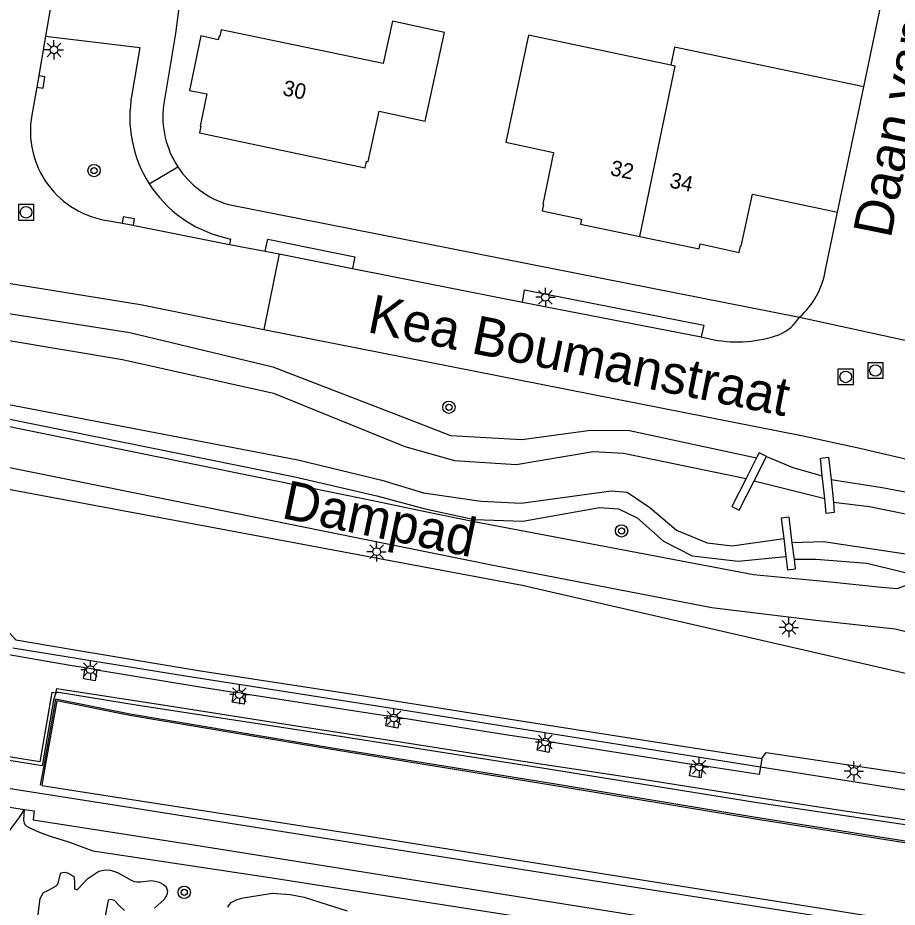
# Model space of a CAD drawing. Extents: x 131000 to 133013, y 393000 to 396501.
# Drawn here: x 132779 to 132836, y 394368.1 to 394425.8 of the extents above; entities that cross this region are included whole.
import ezdxf

# ---------------------------------------------------------------- set-up
doc = ezdxf.new("R2010")
doc.units = 0
for name, color, linetype in [('gg-afsc-hekwerk', 7, 'Continuous'), ('gg-afsc-muur', 7, 'Continuous'), ('gg-anno-huisnummerreeks BGT', 7, 'Continuous'), ('gg-anno-openbare ruimte label', 7, 'Continuous'), ('gg-bbg-hoofdgebouw', 7, 'Continuous'), ('gg-bbg-tussenscheiding', 7, 'Continuous'), ('gg-knt-BGT kruinlijn', 7, 'Continuous'), ('gg-knt-verharding', 7, 'Continuous'), ('gg-kntw-beschoeiing', 7, 'Continuous'), ('gg-kntw-bovenkant insteek waterloop', 7, 'Continuous'), ('gg-kntw-waterlijn', 7, 'Continuous'), ('gt-grn-weggrens', 7, 'Continuous'), ('gt-symb-boom', 7, 'Continuous'), ('gt-symb-kolk', 7, 'Continuous'), ('gt-symb-lichtmast', 7, 'Continuous'), ('gt-symb-rioolschacht', 7, 'Continuous'), ('gx-grn-maaiveld', 7, 'Continuous')]:
    doc.layers.add(name, color=color, linetype=linetype)

# ---------------------------------------------------------------- blocks, each defined once
blk = doc.blocks.new('gt0-RS')
at = {"layer": 'gt-symb-rioolschacht'}
blk.add_lwpolyline([(-0.5, -0.5), (0.5, -0.5), (0.5, 0.5), (-0.5, 0.5)], close=True, dxfattribs=at)
blk.add_circle((0, 0), 0.375, dxfattribs=at)
blk = doc.blocks.new('gt0-LMAST')
at = {"layer": 'gt-symb-lichtmast'}
for p, q in [((-0.005, 0.246), (-0.005, 0.621)), ((-0.182, 0.173), (-0.447, 0.438)), ((0.172, 0.173), (0.437, 0.438)), ((-0.255, -0.004), (-0.63, -0.004)), ((-0.182, -0.181), (-0.447, -0.446)), ((-0.005, -0.254), (-0.005, -0.629)), ((0.437, -0.446), (0.172, -0.181)), ((0.245, -0.004), (0.62, -0.004))]:
    blk.add_line(p, q, dxfattribs=at)
blk.add_circle((-0.005, -0.004), 0.25, dxfattribs=at)
blk = doc.blocks.new('gt0-BOOM')
at = {"layer": 'gt-symb-boom'}
for radius in [0.4, 0.2]:
    blk.add_circle((0, 0), radius, dxfattribs=at)
blk = doc.blocks.new('gt0-KOLK')
at = {"layer": 'gt-symb-kolk'}
blk.add_lwpolyline([(0, 0), (0.375, 0), (0.375, 0.4), (-0.375, 0.4), (-0.375, 0), (0, 0)], dxfattribs=at)

msp = doc.modelspace()

# ---------------------------------------------------------------- linework, layer by layer
at = {"layer": 'gg-afsc-hekwerk'}
msp.add_line((132790.083, 394431.729), (132789.176, 394424.77), dxfattribs=at)
at = {"layer": 'gg-afsc-muur'}
for p, q in [((132833.795, 394421.313), (132835.817, 394430.957)), ((132826.837, 394397.265), (132826.171, 394395.909)), ((132826.675, 394395.765), (132827.48, 394397.343)), ((132831.26, 394394.617), (132831.097, 394396.084)), ((132831.671, 394395.854), (132831.815, 394394.377)), ((132828.607, 394392.032), (132828.74, 394390.858)), ((132829.3, 394390.656), (132829.155, 394391.737))]:
    msp.add_line(p, q, dxfattribs=at)
for points in [[(132827.48, 394397.343), (132827.012, 394397.585), (132826.837, 394397.265)], [(132831.097, 394396.084), (132830.988, 394397.232), (132831.511, 394397.293), (132831.671, 394395.854)], [(132826.171, 394395.909), (132825.246, 394394.095), (132825.718, 394393.865), (132826.675, 394395.765)], [(132831.815, 394394.377), (132831.877, 394393.703), (132831.346, 394393.644), (132831.26, 394394.617)], [(132829.155, 394391.737), (132828.955, 394393.418), (132828.437, 394393.354), (132828.607, 394392.032)], [(132828.74, 394390.858), (132828.848, 394389.994), (132829.361, 394390.068), (132829.3, 394390.656)]]:
    msp.add_lwpolyline(points, dxfattribs=at)
at = {"layer": 'gg-bbg-hoofdgebouw'}
for p, q in [((132821.272, 394422.714), (132812.046, 394424.657)), ((132821.528, 394423.88), (132821.272, 394422.714)), ((132833.795, 394421.313), (132821.528, 394423.88)), ((132832.084, 394413.175), (132833.795, 394421.313)), ((132826.569, 394414.348), (132832.084, 394413.175))]:
    msp.add_line(p, q, dxfattribs=at)
for points in [[(132790.77, 394418.759), (132790.822, 394418.748), (132790.734, 394418.327), (132801.476, 394416.052), (132801.562, 394416.474), (132801.664, 394416.453), (132802.376, 394419.726), (132805.366, 394419.074), (132806.618, 394424.82), (132803.237, 394425.556), (132802.64, 394422.815), (132792.139, 394425.004), (132792.052, 394424.58), (132791.999, 394424.592), (132791.946, 394424.359), (132790.826, 394424.602), (132790.086, 394421.076), (132791.215, 394420.844), (132790.77, 394418.759)], [(132812.046, 394424.657), (132810.583, 394417.709), (132813.686, 394417.056), (132812.977, 394413.69), (132813.026, 394413.68), (132812.937, 394413.259), (132815.49, 394412.719), (132815.433, 394412.403), (132819.274, 394411.605)], [(132819.274, 394411.605), (132823.115, 394410.806), (132823.184, 394411.118), (132825.713, 394410.56), (132825.806, 394410.982), (132825.849, 394410.973), (132826.569, 394414.348)]]:
    msp.add_lwpolyline(points, dxfattribs=at)
at = {"layer": 'gg-bbg-tussenscheiding'}
msp.add_lwpolyline([(132819.274, 394411.605), (132821.571, 394422.652), (132821.272, 394422.714)], dxfattribs=at)
at = {"layer": 'gg-knt-BGT kruinlijn'}
for points in [[(132779.366, 394374.463), (132779.018, 394373.908), (132778.5, 394373.223), (132777.911, 394372.213), (132777.843, 394372.158), (132777.748, 394372.121), (132777.582, 394372.103), (132777.049, 394372.185)], [(132779.366, 394374.463), (132779.32, 394373.77), (132779.378, 394373.585), (132779.421, 394373.476), (132779.492, 394373.394), (132779.643, 394373.312), (132780.135, 394373.069), (132780.514, 394372.925), (132781.061, 394372.724), (132782.242, 394372.368), (132783.811, 394371.78), (132795.432, 394370.024), (132806.041, 394368.37), (132817.378, 394366.59)]]:
    msp.add_lwpolyline(points, dxfattribs=at)
at = {"layer": 'gg-knt-verharding'}
for p, q in [((132781.121, 394426.704), (132780.745, 394424.598)), ((132789.176, 394424.77), (132788.396, 394420.098)), ((132792.617, 394413.669), (132829.623, 394406.379)), ((132831.306, 394409.431), (132832.084, 394413.175)), ((132792.682, 394411.094), (132794.998, 394410.642)), ((132795.887, 394410.469), (132794.904, 394405.566)), ((132794.998, 394410.642), (132795.887, 394410.469)), ((132795.887, 394410.469), (132800.64, 394409.535)), ((132800.64, 394409.535), (132811.668, 394407.354)), ((132811.668, 394407.354), (132823.25, 394405.092)), ((132823.25, 394405.092), (132824.087, 394404.909))]:
    msp.add_line(p, q, dxfattribs=at)
for points in [[(132780.745, 394424.598), (132780.257, 394421.649), (132779.856, 394419.461)], [(132780.745, 394424.598), (132786.861, 394423.859), (132786.354, 394420.808)], [(132784.872, 394412.622), (132786.081, 394412.408), (132792.682, 394411.094)], [(132756.27, 394412.138), (132786.906, 394407.192), (132794.904, 394405.566)], [(132792.265, 394411.558), (132792.748, 394411.433), (132792.682, 394411.094)], [(132794.998, 394410.642), (132795.16, 394411.423), (132800.795, 394410.294), (132800.64, 394409.535)], [(132811.668, 394407.354), (132811.808, 394408.135), (132823.416, 394405.849), (132823.25, 394405.092)], [(132794.904, 394405.566), (132829.743, 394398.698), (132833.528, 394397.881), (132838.796, 394396.642)], [(132756.941, 394403.657), (132796.896, 394395.521), (132802.19, 394394.454), (132805.369, 394393.78), (132808.545, 394393.136), (132826.637, 394389.701), (132831.638, 394389.21), (132834.94, 394388.86), (132835.946, 394388.778), (132836.487, 394388.985), (132836.978, 394389.5), (132837.019, 394389.664)], [(132865.663, 394378.909), (132853.247, 394381.846), (132835.819, 394386.154), (132830.683, 394386.716), (132823.933, 394387.538), (132809.987, 394390.225), (132753.803, 394401.581), (132748.384, 394401.705), (132743.189, 394401.574), (132739.946, 394401.92), (132733.721, 394402.646), (132726.734, 394402.993)]]:
    msp.add_lwpolyline(points, dxfattribs=at)
for centre, radius, start, end in [((132794.241, 394419.334), 8.024, 169.41667, 212.57877), ((132794.301, 394419.376), 5.949, 173.0331, 213.30215), ((132785.633, 394418.439), 5.866, 169.96675, 262.54892), ((132794.303, 394419.375), 5.95, 213.28141, 253.53845), ((132794.242, 394419.336), 8.025, 212.58436, 255.73771), ((132826.19, 394410.262), 5.183, 311.47982, 350.77183), ((132827.06, 394408.004), 3.034, 294.3455, 327.62941), ((132825.579, 394413.013), 8.241, 259.57055, 289.36377)]:
    msp.add_arc(centre, radius, start, end, dxfattribs=at)
at = {"layer": 'gg-kntw-beschoeiing'}
for p, q in [((132778.642, 394384.934), (132789.553, 394383.159)), ((132789.553, 394383.159), (132802.941, 394381.08)), ((132781.401, 394381.621), (132780.617, 394377.174)), ((132786.236, 394380.646), (132781.401, 394381.621)), ((132802.941, 394381.08), (132827.089, 394377.232)), ((132799.584, 394378.399), (132786.236, 394380.646)), ((132762.698, 394378.325), (132785.902, 394374.645)), ((132813.679, 394376.123), (132799.584, 394378.399)), ((132780.617, 394377.174), (132780.415, 394376.028)), ((132826.664, 394373.967), (132813.679, 394376.123)), ((132785.902, 394374.645), (132812.948, 394370.376)), ((132840.143, 394371.817), (132826.664, 394373.967)), ((132812.948, 394370.376), (132835.46, 394366.828))]:
    msp.add_line(p, q, dxfattribs=at)
at = {"layer": 'gg-kntw-bovenkant insteek waterloop'}
for points in [[(132744.29, 394410.734), (132750.003, 394410.844), (132756.632, 394409.911), (132772.554, 394407.519), (132786.214, 394405.369), (132795.481, 394403.164), (132804.848, 394399.553), (132807.002, 394398.709), (132811.628, 394398.445), (132816.074, 394399.043), (132818.597, 394399.021), (132826.837, 394397.265)], [(132743.634, 394405.409), (132747.974, 394405.388), (132752.884, 394405.3), (132760.583, 394404.053), (132767.304, 394402.009), (132796.922, 394396.019), (132802.227, 394394.791), (132805.35, 394393.943), (132808.556, 394393.261), (132811.696, 394393.148), (132816.665, 394394.045), (132817.892, 394393.956), (132819.097, 394393.356), (132820.807, 394391.844), (132822.66, 394390.908), (132825.637, 394390.546), (132828.74, 394390.858)], [(132827.48, 394397.343), (132829.199, 394396.638), (132831.097, 394396.084)], [(132831.671, 394395.854), (132834.983, 394395.325), (132837.268, 394394.905), (132838.327, 394395.022)], [(132836.914, 394389.691), (132833.978, 394390.409), (132830.705, 394390.668), (132829.3, 394390.656)]]:
    msp.add_lwpolyline(points, dxfattribs=at)
at = {"layer": 'gg-kntw-waterlijn'}
msp.add_line((132826.675, 394395.765), (132831.26, 394394.617), dxfattribs=at)
for points in [[(132744.085, 394409.266), (132750.019, 394409.107), (132755.956, 394408.627), (132785.747, 394403.634), (132795.528, 394401.44), (132804.033, 394398), (132807.253, 394397.086), (132811.252, 394396.827), (132816.245, 394397.671), (132818.216, 394397.558), (132826.171, 394395.909)], [(132743.773, 394406.551), (132748.098, 394406.143), (132752.838, 394406.384), (132760.974, 394404.839), (132767.528, 394402.795), (132797.105, 394397.125), (132802.552, 394395.809), (132805.259, 394394.99), (132808.986, 394394.445), (132811.592, 394394.326), (132817.418, 394395.115), (132818.459, 394395.02), (132819.921, 394394.03), (132821.647, 394392.575), (132823.646, 394391.741), (132825.26, 394391.555), (132828.607, 394392.032)], [(132831.815, 394394.377), (132834.157, 394394.106), (132837.883, 394393.347)], [(132837.237, 394390.91), (132831.184, 394391.818), (132829.155, 394391.737)]]:
    msp.add_lwpolyline(points, dxfattribs=at)
at = {"layer": 'gt-grn-weggrens'}
for p, q in [((132787.48, 394415.014), (132789.329, 394416.11)), ((132829.623, 394406.379), (132836.663, 394404.837))]:
    msp.add_line(p, q, dxfattribs=at)
at = {"layer": 'gx-grn-maaiveld'}
for p, q in [((132784.087, 394383.511), (132783.32, 394383.639)), ((132793.724, 394381.948), (132792.96, 394382.066)), ((132803.707, 394380.397), (132802.917, 394380.523)), ((132813.51, 394378.843), (132812.745, 394378.964)), ((132827.171, 394377.754), (132827.089, 394377.232)), ((132823.367, 394377.293), (132822.635, 394377.407)), ((132776.555, 394374.894), (132779.366, 394374.463))]:
    msp.add_line(p, q, dxfattribs=at)
for points in [[(132754.448, 394389.303), (132753.816, 394389.737), (132751.35, 394390.556), (132746.947, 394391.594), (132736.83, 394393.955), (132725.738, 394397.141), (132706.077, 394402.995), (132694.88, 394405.86), (132701.431, 394406.149), (132707.994, 394404.521), (132736.924, 394400.353), (132754.179, 394398.637), (132773.259, 394396.171), (132811.641, 394389.001), (132857.747, 394378.405), (132863.282, 394376.858), (132864.814, 394376.068)], [(132764.128, 394387.623), (132765.977, 394387.281), (132770.926, 394388.08), (132775.715, 394388.853), (132778.822, 394385.465), (132782.519, 394384.831), (132790.8, 394383.457), (132801.11, 394381.868), (132810.73, 394380.341), (132818.034, 394379.187), (132827.171, 394377.754)], [(132783.32, 394383.639), (132782.345, 394383.801), (132778.242, 394384.503), (132775.308, 394387.673), (132774.491, 394387.541)], [(132784.087, 394383.511), (132783.975, 394382.801), (132783.207, 394382.923), (132783.32, 394383.639)], [(132784.087, 394383.511), (132790.634, 394382.425), (132792.96, 394382.066)], [(132781.417, 394381.999), (132781.478, 394382.305), (132788.773, 394381.18), (132796.734, 394379.921), (132803.885, 394378.824), (132811.847, 394377.571), (132819.447, 394376.431), (132826.392, 394375.312), (132832.416, 394374.383), (132839.867, 394373.304), (132848.003, 394371.869), (132855.419, 394370.643), (132862.798, 394369.422), (132869.804, 394368.342), (132876.509, 394367.415)], [(132781.417, 394381.999), (132781.374, 394381.898), (132781.278, 394381.545), (132780.526, 394377.281), (132763.014, 394380.128)], [(132781.417, 394381.999), (132781.161, 394382.039), (132780.392, 394377.545), (132770.962, 394379.053), (132771.081, 394379.875), (132771.002, 394379.889)], [(132963.921, 394353.135), (132960.518, 394353.475), (132954.411, 394354.436), (132943.987, 394356.173), (132929.895, 394358.41), (132916.938, 394360.6), (132906.388, 394362.198), (132897.547, 394363.557), (132887.165, 394365.178), (132876.059, 394367.084), (132864.762, 394368.751), (132852.712, 394370.736), (132839.23, 394373.046), (132826.745, 394374.919), (132813.476, 394377.042), (132799.853, 394379.194), (132786.635, 394381.216), (132781.592, 394382.048), (132781.492, 394382.047), (132781.417, 394381.999)], [(132793.724, 394381.948), (132793.617, 394381.292), (132792.854, 394381.416), (132792.96, 394382.066)], [(132793.724, 394381.948), (132800.948, 394380.835), (132802.917, 394380.523)], [(132869.142, 394367.059), (132856.491, 394369.039), (132840.123, 394371.713), (132826.644, 394373.863), (132813.66, 394376.019), (132799.565, 394378.295), (132786.217, 394380.542), (132781.48, 394381.51), (132780.696, 394377.062), (132780.511, 394376.011), (132784.657, 394375.373), (132801.023, 394372.832), (132818.99, 394369.971), (132836.604, 394367.183)], [(132803.707, 394380.397), (132803.59, 394379.741), (132802.803, 394379.881), (132802.917, 394380.523)], [(132812.745, 394378.964), (132810.566, 394379.308), (132803.707, 394380.397)], [(132813.51, 394378.843), (132813.382, 394378.157), (132812.62, 394378.299), (132812.745, 394378.964)], [(132813.51, 394378.843), (132817.872, 394378.154), (132822.635, 394377.407)], [(132827.171, 394377.754), (132827.461, 394378.145), (132850.039, 394374.774), (132864.018, 394372.371)], [(132823.367, 394377.293), (132823.23, 394376.513), (132822.5, 394376.641), (132822.635, 394377.407)], [(132827.089, 394377.232), (132827.009, 394376.722), (132823.367, 394377.293)], [(132827.089, 394377.232), (132836.909, 394375.673), (132844.029, 394374.62), (132850.759, 394373.466)], [(132779.366, 394374.463), (132780.024, 394374.381), (132779.952, 394373.785), (132790.505, 394372.147), (132802.417, 394370.245), (132820.183, 394367.414), (132832.337, 394365.485), (132853.549, 394361.994), (132867.812, 394359.701), (132884.785, 394356.959), (132899.967, 394354.472), (132914.481, 394352.083), (132926.982, 394350.05), (132940.238, 394347.927), (132953.754, 394345.771), (132968.575, 394343.343), (132989.04, 394340.112), (133000, 394338.369)], [(132780.243, 394367.498), (132780.411, 394368.691), (132780.617, 394369.087), (132780.952, 394369.226), (132781.489, 394369.531), (132781.562, 394369.673), (132781.717, 394370.307), (132781.759, 394370.352), (132781.865, 394370.373), (132782.012, 394370.387), (132782.185, 394370.36), (132782.525, 394370.158), (132782.584, 394370.117), (132782.618, 394370.001), (132782.633, 394369.779), (132782.621, 394369.376), (132782.635, 394369.322), (132782.696, 394369.284), (132782.766, 394369.268), (132782.826, 394369.269), (132783.489, 394369.977), (132784.215, 394370.461), (132784.62, 394370.556), (132784.973, 394370.528), (132785.411, 394370.381)], [(132785.411, 394370.381), (132786.298, 394369.878), (132786.506, 394369.801), (132786.666, 394369.775), (132786.908, 394369.77), (132787.624, 394369.854), (132787.828, 394369.822), (132788.118, 394369.743), (132788.392, 394369.6), (132788.564, 394369.441), (132788.649, 394369.175), (132788.625, 394368.926), (132788.433, 394368.615), (132787.813, 394368.065)], [(132792.576, 394368.117), (132792.677, 394368.305), (132792.786, 394368.425), (132793.165, 394368.623), (132793.555, 394368.735), (132795.454, 394369.027), (132796.617, 394368.956), (132797.525, 394368.782), (132799.001, 394368.296)], [(132785.877, 394367.917), (132785.522, 394368.242), (132785.22, 394368.554), (132785.005, 394368.621), (132784.866, 394368.61), (132784.818, 394368.552), (132784.551, 394367.248)], [(132799.001, 394368.296), (132800.297, 394367.892)]]:
    msp.add_lwpolyline(points, dxfattribs=at)

# ---------------------------------------------------------------- block references
at = {"layer": 'gt-symb-boom'}
for p in [(132783.896, 394415.877), (132806.899, 394400.531), (132818.088, 394392.517), (132789.743, 394369.088)]:
    msp.add_blockref('gt0-BOOM', p, dxfattribs=at)
at = {"layer": 'gt-symb-kolk'}
for p, rotation in [((132780.257, 394421.649), -99.40262530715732), ((132786.081, 394412.408), -10.034159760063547)]:
    msp.add_blockref('gt0-KOLK', p, dxfattribs=dict(at, rotation=rotation))
at = {"layer": 'gt-symb-lichtmast'}
for p in [(132781.305, 394423.705), (132813.158, 394407.663), (132802.218, 394391.173), (132828.944, 394386.262), (132783.665, 394383.524), (132793.324, 394381.916), (132803.339, 394380.392), (132813.146, 394378.833), (132823.124, 394377.224), (132833.157, 394376.939)]:
    msp.add_blockref('gt0-LMAST', p, dxfattribs=at)
at = {"layer": 'gt-symb-rioolschacht'}
for p in [(132779.49, 394413.169), (132832.615, 394402.501), (132834.543, 394402.916)]:
    msp.add_blockref('gt0-RS', p, dxfattribs=at)

# ---------------------------------------------------------------- texts
at = {"layer": 'gg-anno-huisnummerreeks BGT'}
for s, rotation, p in [('30', 348, (132796.07, 394420.776)), ('32', 348.3, (132817.305, 394415.588)), ('34', 348.3, (132821.146, 394414.79))]:
    msp.add_text(s, height=1, rotation=rotation, dxfattribs=at).set_placement(p)
at = {"layer": 'gg-anno-openbare ruimte label'}
for s, rotation, p in [('Daan van Dijkhof', 78.6, (132835.531, 394411.427)), ('Kea Boumanstraat', 348.6, (132801.53, 394405.417)), ('Dampad', 348.3, (132795.978, 394393.368))]:
    msp.add_text(s, height=2.5, rotation=rotation, dxfattribs=at).set_placement(p)

doc.saveas('drawing.dxf')
